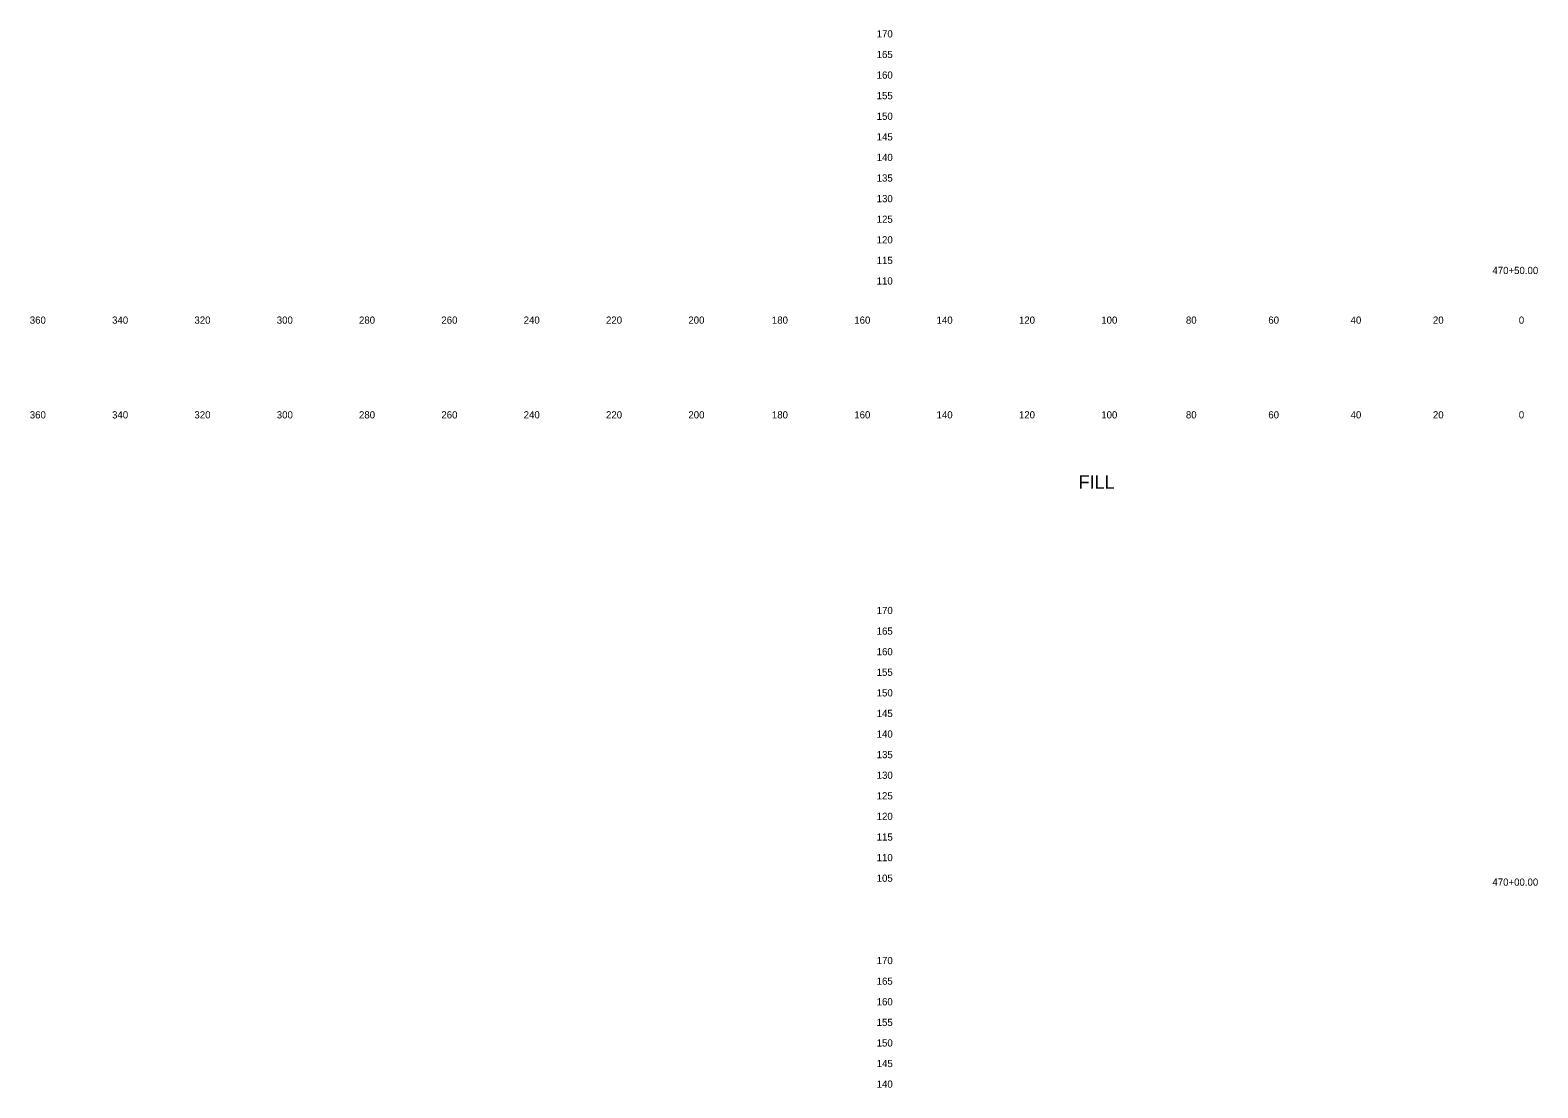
# Model space of a CAD drawing. Extents: x 21281 to 22024, y 6472 to 15208.
# Drawn here: x 21280.5 to 21646.7, y 9739.8 to 9996.6 of the extents above; entities that cross this region are included whole.
import ezdxf

# ---------------------------------------------------------------- set-up
doc = ezdxf.new("R2010")
doc.units = 0
for name, color, linetype in [('XS_SHEET_LABELS_ELEVATION', 7, 'Continuous'), ('XS_SHEET_LABELS_OFFSET', 7, 'Continuous'), ('XS_SHEET_LABELS_STATION', 7, 'Continuous')]:
    doc.layers.add(name, color=color, linetype=linetype)

msp = doc.modelspace()

# ---------------------------------------------------------------- texts
at = {"layer": 'XS_SHEET_LABELS_ELEVATION'}
for s, p in [('  170  ', (21484.84, 9994.84)), ('  165  ', (21484.84, 9989.84)), ('  160  ', (21484.84, 9984.84)), ('  155  ', (21484.84, 9979.84)), ('  150  ', (21484.84, 9974.84)), ('  145  ', (21484.84, 9969.84)), ('  140  ', (21484.84, 9964.84)), ('  135  ', (21484.84, 9959.84)), ('  130  ', (21484.84, 9954.84)), ('  125  ', (21484.84, 9949.84)), ('  120  ', (21484.84, 9944.84)), ('  115  ', (21484.84, 9939.84)), ('  110  ', (21484.84, 9934.84)), ('  170  ', (21484.84, 9854.84)), ('  165  ', (21484.84, 9849.84)), ('  160  ', (21484.84, 9844.84)), ('  155  ', (21484.84, 9839.84)), ('  150  ', (21484.84, 9834.84)), ('  145  ', (21484.84, 9829.84)), ('  140  ', (21484.84, 9824.84)), ('  135  ', (21484.84, 9819.84)), ('  130  ', (21484.84, 9814.84)), ('  125  ', (21484.84, 9809.84)), ('  120  ', (21484.84, 9804.84)), ('  115  ', (21484.84, 9799.84)), ('  110  ', (21484.84, 9794.84)), ('  105  ', (21484.84, 9789.84)), ('  170  ', (21484.84, 9769.84)), ('  165  ', (21484.84, 9764.84)), ('  160  ', (21484.84, 9759.84)), ('  155  ', (21484.84, 9754.84)), ('  150  ', (21484.84, 9749.84)), ('  145  ', (21484.84, 9744.84)), ('  140  ', (21484.84, 9739.84))]:
    msp.add_text(s, height=1.75, dxfattribs=at).set_placement(p)
at = {"layer": 'XS_SHEET_LABELS_OFFSET'}
for s, height, p in [('  360  ', 1.75, (21279.14, 9925.34)), ('  340  ', 1.75, (21299.13, 9925.34)), ('  320  ', 1.75, (21319.13, 9925.34)), ('  300  ', 1.75, (21339.13, 9925.34)), ('  280  ', 1.75, (21359.1, 9925.34)), ('  260  ', 1.75, (21379.11, 9925.34)), ('  240  ', 1.75, (21399.1, 9925.34)), ('  220  ', 1.75, (21419.1, 9925.34)), ('  200  ', 1.75, (21439.1, 9925.34)), ('  180  ', 1.75, (21459.39, 9925.34)), ('  160  ', 1.75, (21479.4, 9925.34)), ('  140  ', 1.75, (21499.39, 9925.34)), ('  120  ', 1.75, (21519.39, 9925.34)), ('  100  ', 1.75, (21539.39, 9925.34)), ('  80  ', 1.75, (21559.95, 9925.34)), ('  60  ', 1.75, (21579.97, 9925.34)), ('  40  ', 1.75, (21599.95, 9925.34)), ('  20  ', 1.75, (21619.95, 9925.34)), ('  0  ', 1.75, (21640.81, 9925.34)), ('  0  ', 1.75, (21640.81, 9925.34)), ('  360  ', 1.75, (21279.14, 9902.34)), ('  340  ', 1.75, (21299.13, 9902.34)), ('  320  ', 1.75, (21319.13, 9902.34)), ('  300  ', 1.75, (21339.13, 9902.34)), ('  280  ', 1.75, (21359.1, 9902.34)), ('  260  ', 1.75, (21379.11, 9902.34)), ('  240  ', 1.75, (21399.1, 9902.34)), ('  220  ', 1.75, (21419.1, 9902.34)), ('  200  ', 1.75, (21439.1, 9902.34)), ('  180  ', 1.75, (21459.39, 9902.34)), ('  160  ', 1.75, (21479.4, 9902.34)), ('  140  ', 1.75, (21499.39, 9902.34)), ('  120  ', 1.75, (21519.39, 9902.34)), ('  100  ', 1.75, (21539.39, 9902.34)), ('  80  ', 1.75, (21559.95, 9902.34)), ('  60  ', 1.75, (21579.97, 9902.34)), ('  40  ', 1.75, (21599.95, 9902.34)), ('  20  ', 1.75, (21619.95, 9902.34)), ('  0  ', 1.75, (21640.81, 9902.34)), ('  0  ', 1.75, (21640.81, 9902.34)), ('FILL', 3.273, (21535.18, 9885.29))]:
    msp.add_text(s, height=height, dxfattribs=at).set_placement(p)
at = {"layer": 'XS_SHEET_LABELS_STATION'}
for s, p in [('  470+50.00  ', (21634.4, 9937.4)), ('  470+00.00  ', (21634.4, 9788.89))]:
    msp.add_text(s, height=1.75, dxfattribs=at).set_placement(p)

doc.saveas('drawing.dxf')
